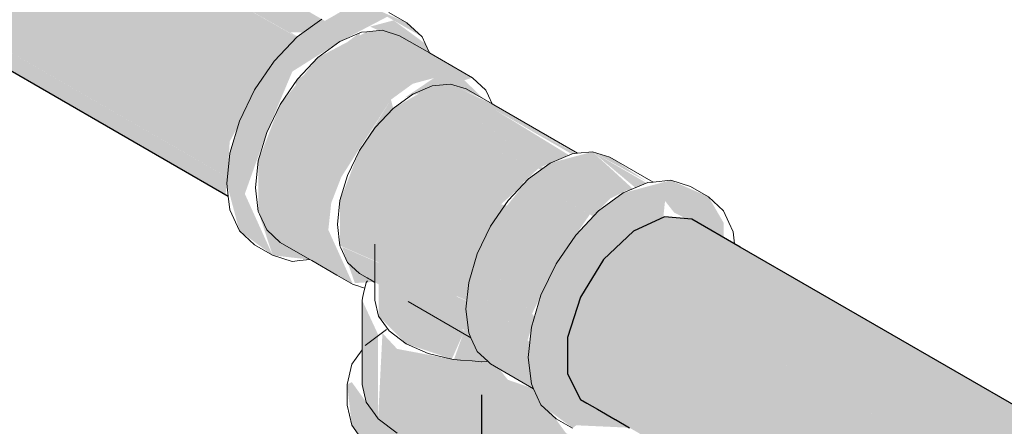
# Model space of a CAD drawing. Header units: millimetres. Extents: x 567 to 934, y -1 to 364.
# Tile 453 of 656: x 768.474 to 769.04, y 8.895 to 9.129. Entities that reach past the tile are written whole.
import ezdxf

# ---------------------------------------------------------------- set-up
doc = ezdxf.new("R2010")
doc.units = ezdxf.units.MM
doc.header["$MEASUREMENT"] = 0
for name, color, linetype, lineweight in [('AF-Condutos', 140, 'Continuous', 25), ('AF-Conexões', 152, 'Continuous', 18), ('AF-Sentido conduto', 140, 'Continuous', 30)]:
    doc.layers.add(name, color=color, linetype=linetype, lineweight=lineweight)

msp = doc.modelspace()

# ---------------------------------------------------------------- hatches: boundary and pattern name
at = {"layer": 'AF-Condutos', "linetype": 'Continuous'}
for points in [[(768.5946, 9.05904), (768.61804, 9.10217), (768.2023, 9.36274), (768.63331, 9.11916), (768.20755, 9.36498), (768.63356, 9.11935), (768.11373, 9.43765), (768.09582, 9.42949), (768.07869, 9.41317), (768.06531, 9.39154), (768.05799, 9.36832), (768.05799, 9.34752), (768.59328, 9.03848), (768.59332, 9.0389)], [(768.16276, 9.40763), (768.62948, 9.12185), (768.66085, 9.12177)], [(768.2023, 9.36274), (768.61752, 9.10249), (768.63324, 9.11909)], [(768.63351, 9.11938), (768.20755, 9.36498), (768.63331, 9.11917)], [(768.10317, 9.32058), (768.59242, 9.03895), (768.05799, 9.34752), (768.06531, 9.33276), (768.5938, 9.02764), (768.59375, 9.02802)], [(768.59225, 9.02891), (768.59327, 9.03846), (768.10317, 9.32058)], [(768.86003, 9.01438), (768.84444, 9.01577), (768.82653, 9.00761), (768.80941, 8.9913), (770.62028, 7.94579), (768.90446, 8.96148), (770.6374, 7.9621), (768.88568, 8.99154), (770.65531, 7.97027)], [(768.86003, 9.01438), (768.88784, 8.99821), (770.6709, 7.96888)], [(768.88784, 8.99821), (770.64199, 7.97802), (770.64952, 7.98122)], [(768.79603, 8.96966), (770.6069, 7.92415), (768.80941, 8.9913)], [(770.598, 7.92944), (770.61231, 7.95039), (768.80941, 8.9913)], [(768.88568, 8.99154), (770.62362, 7.9702), (770.65531, 7.97027)], [(768.78871, 8.94644), (770.59957, 7.90093), (768.79603, 8.96966)], [(770.59919, 7.9286), (768.79603, 8.96966), (770.58893, 7.90724)], [(768.90446, 8.96148), (770.61181, 7.9508), (770.62777, 7.96766)], [(770.59076, 7.90602), (768.78871, 8.94644), (770.58552, 7.88841)], [(768.78871, 8.94644), (768.78871, 8.92565), (770.59957, 7.88014)], [(770.58669, 7.87716), (770.58688, 7.88747), (768.78871, 8.92565)], [(768.79603, 8.91088), (770.6069, 7.86538), (768.78871, 8.92565)]]:
    msp.add_hatch(color=151, dxfattribs=at).paths.add_polyline_path(points)
at = {"layer": 'AF-Conexões', "linetype": 'Continuous'}
for points in [[(768.61928, 8.99367), (768.6033, 9.02899), (768.6106, 9.06471), (768.63058, 9.0993), (768.65785, 9.11649), (768.68513, 9.1308), (768.70511, 9.11927), (768.69644, 9.12732), (768.67474, 9.1368), (768.66159, 9.1355), (768.63334, 9.1192), (768.62018, 9.1053), (768.60888, 9.08877), (768.60021, 9.07071), (768.59476, 9.05237), (768.5929, 9.03499), (768.60021, 9.00771)], [(768.70898, 9.11017), (768.70688, 9.11534), (768.68874, 9.12872), (768.67526, 9.12511)], [(768.64073, 8.99119), (768.66548, 8.9769), (768.65127, 9.00829), (768.65293, 9.02374), (768.66548, 9.05609), (768.68722, 9.08314), (768.69977, 9.09229), (768.71198, 9.09557), (768.69518, 9.08434), (768.73406, 9.09569), (768.71029, 9.10942), (768.68211, 9.12299), (768.6734, 9.12213), (768.6453, 9.10734), (768.62356, 9.08029), (768.61101, 9.04794), (768.61101, 9.01895), (768.61928, 8.99367)], [(768.65953, 9.03989), (768.66819, 9.12079), (768.63214, 9.09345), (768.65046, 9.02662)], [(768.65993, 9.04048), (768.66943, 9.12174), (768.66819, 9.12079)], [(768.71049, 9.10775), (768.69215, 9.11989), (768.68211, 9.12299)], [(768.6106, 9.06471), (768.6033, 9.02899), (768.61586, 9.06425), (768.63058, 9.0993), (768.62171, 9.08396)], [(768.74031, 9.0836), (768.7262, 9.09753), (768.71919, 9.09278)], [(768.71919, 9.09278), (768.69122, 9.05798), (768.68302, 9.02204)], [(768.72058, 9.09235), (768.68302, 9.02204), (768.7039, 9.03107)], [(768.77468, 9.04372), (768.71098, 9.09106), (768.68856, 9.07812), (768.77351, 9.04287)], [(768.74537, 9.08058), (768.72142, 9.0921), (768.71098, 9.09106), (768.77362, 9.04451), (768.78946, 9.05125), (768.74679, 9.07745), (768.79298, 9.05274)], [(768.68722, 9.08314), (768.66915, 9.05397), (768.65795, 9.02509), (768.73298, 8.98176), (768.74395, 9.00942), (768.7571, 9.0215), (768.75045, 9.02295), (768.7636, 9.0348), (768.68856, 9.07812)], [(768.68722, 9.08314), (768.66548, 9.05609), (768.65875, 9.03875)], [(768.77189, 9.04354), (768.68856, 9.07812), (768.76295, 9.03517)], [(768.74679, 9.07746), (768.79088, 9.05199), (768.79355, 9.05226)], [(768.803, 9.05319), (768.77875, 9.04669), (768.82415, 9.03098), (768.82624, 9.03186)], [(768.803, 9.05319), (768.82769, 9.03248), (768.83413, 9.03522)], [(768.83505, 9.03553), (768.81305, 9.05009), (768.803, 9.05319)], [(768.80469, 9.01723), (768.77875, 9.04669), (768.7662, 9.03754), (768.80352, 9.016)], [(768.81356, 9.0266), (768.77875, 9.04669), (768.80436, 9.0176)], [(768.82317, 9.03132), (768.77875, 9.04669), (768.81369, 9.02652)], [(768.79315, 9.00495), (768.7662, 9.03754), (768.74446, 9.01049), (768.78209, 8.98877)], [(768.82424, 8.89459), (768.81348, 8.9008), (768.82812, 9.00911), (768.80675, 8.90469), (768.78873, 8.92559), (768.78871, 8.94644), (768.79462, 8.96521), (768.80941, 8.9913), (768.82653, 9.00761), (768.84368, 9.01542), (768.84469, 9.0249), (768.84991, 9.01827), (768.87831, 9.00383), (768.87831, 9.01241), (768.86964, 9.02732), (768.84795, 9.0368), (768.82067, 9.02949), (768.80655, 9.0192), (768.79339, 9.0053), (768.78209, 8.98877), (768.77342, 8.97071), (768.76797, 8.95237), (768.76611, 8.93499), (768.76797, 8.91976), (768.77342, 8.90771), (768.79166, 8.89443), (768.79373, 8.89599)], [(768.80149, 9.01716), (768.7662, 9.03754), (768.7931, 9.005)], [(768.65795, 8.99921), (768.73079, 8.96771), (768.73298, 8.98176), (768.65795, 9.02509)], [(768.78209, 8.98877), (768.74446, 9.01049), (768.73675, 8.99445), (768.77438, 8.97272)], [(768.64293, 8.99114), (768.61586, 9.00825), (768.62356, 9.0011)], [(768.68011, 8.95874), (768.69596, 8.94289), (768.7222, 8.93403), (768.7288, 8.94882), (768.72341, 8.97934), (768.69596, 8.98849), (768.68011, 9.00434), (768.68011, 8.97693)], [(768.67754, 8.97842), (768.73187, 8.94946), (768.73076, 8.96746), (768.6592, 8.99848), (768.6665, 8.97772)], [(768.76975, 8.95839), (768.73675, 8.99445), (768.73191, 8.97814), (768.76922, 8.9566)], [(768.76827, 8.96001), (768.77438, 8.97272), (768.73675, 8.99445)], [(768.76702, 8.94356), (768.73191, 8.97814), (768.73025, 8.96269), (768.76681, 8.94159)], [(768.76573, 8.94484), (768.76922, 8.9566), (768.73191, 8.97814)], [(768.67068, 8.9195), (768.672, 8.94116), (768.67301, 8.90925), (768.67986, 8.89969), (768.67986, 8.94809), (768.67068, 8.9679)], [(768.69706, 8.96715), (768.73219, 8.94687), (768.73194, 8.94891)], [(768.74283, 8.93281), (768.76921, 8.91701), (768.76681, 8.94159), (768.73025, 8.96269), (768.73191, 8.94915)], [(768.78776, 8.89149), (768.76921, 8.91701), (768.75434, 8.92214), (768.73023, 8.95285), (768.72341, 8.93374), (768.69076, 8.93989), (768.68235, 8.94892), (768.67986, 8.89969), (768.70497, 8.8852), (768.73926, 8.8799), (768.74283, 8.87615), (768.79382, 8.88799)], [(768.67202, 8.94145), (768.67068, 8.9195), (768.67301, 8.90925)], [(768.66473, 8.92079), (768.6621, 8.91949), (768.66473, 8.89596), (768.67244, 8.88522), (768.70068, 8.86891), (768.71929, 8.86446), (768.73926, 8.86295), (768.75923, 8.86446), (768.77784, 8.86891), (768.79382, 8.87599), (768.80229, 8.89065), (768.73926, 8.87495), (768.71929, 8.87646), (768.6847, 8.88799), (768.67811, 8.90221)], [(768.67819, 8.90203), (768.6847, 8.88799), (768.71499, 8.88076)]]:
    msp.add_hatch(color=161, dxfattribs=at).paths.add_polyline_path(points)

# ---------------------------------------------------------------- linework, layer by layer
at = {"layer": 'AF-Condutos'}
for p, q in [((768.09352, 9.31647), (768.5938, 9.02764)), ((768.84444, 9.01577), (768.82653, 9.00761)), ((768.86003, 9.01438), (768.84444, 9.01577)), ((768.88777, 8.99837), (768.86003, 9.01438)), ((768.82653, 9.00761), (768.80941, 8.9913)), ((770.6709, 7.96888), (768.88777, 8.99837)), ((768.80941, 8.9913), (768.79603, 8.96966)), ((768.79603, 8.96966), (768.78871, 8.94644)), ((768.78871, 8.94644), (768.78871, 8.92565)), ((768.78871, 8.92565), (768.79603, 8.91088)), ((768.79603, 8.91088), (768.79975, 8.90873)), ((768.79975, 8.90873), (768.80593, 8.90516)), ((768.80593, 8.90516), (768.81604, 8.89933)), ((768.81604, 8.89933), (768.81616, 8.89926)), ((768.81616, 8.89926), (768.82424, 8.89459))]:
    msp.add_line(p, q, dxfattribs=at)
at = {"layer": 'AF-Conexões'}
for p, q in [((768.64746, 9.12949), (768.63334, 9.1192)), ((768.69644, 9.12732), (768.68604, 9.13332)), ((768.70511, 9.11927), (768.69644, 9.12732)), ((768.63334, 9.1192), (768.62018, 9.1053)), ((768.67041, 9.12183), (768.65785, 9.11649)), ((768.6734, 9.12213), (768.67041, 9.12183)), ((768.68211, 9.12299), (768.6734, 9.12213)), ((768.69215, 9.11989), (768.68211, 9.12299)), ((768.70931, 9.10998), (768.69215, 9.11989)), ((768.70688, 9.11534), (768.70511, 9.11927)), ((768.65785, 9.11649), (768.6453, 9.10734)), ((768.70931, 9.10998), (768.70688, 9.11534)), ((768.6453, 9.10734), (768.63361, 9.09499)), ((768.71029, 9.10942), (768.70931, 9.10998)), ((768.73406, 9.09569), (768.71029, 9.10942)), ((768.62018, 9.1053), (768.60888, 9.08877)), ((768.74177, 9.08854), (768.73406, 9.09569)), ((768.63361, 9.09499), (768.62356, 9.08029)), ((768.71098, 9.09106), (768.69977, 9.08629)), ((768.72142, 9.0921), (768.71098, 9.09106)), ((768.73039, 9.08933), (768.72142, 9.0921)), ((768.60888, 9.08877), (768.60021, 9.07071)), ((768.69977, 9.08629), (768.68856, 9.07812)), ((768.74531, 9.08071), (768.73039, 9.08933)), ((768.74321, 9.08537), (768.74177, 9.08854)), ((768.74531, 9.08071), (768.74321, 9.08537)), ((768.62356, 9.08029), (768.61586, 9.06425)), ((768.74634, 9.08012), (768.74531, 9.08071)), ((768.79445, 9.05234), (768.74634, 9.08012)), ((768.68856, 9.07812), (768.67812, 9.0671)), ((768.60021, 9.07071), (768.59476, 9.05237)), ((768.67812, 9.0671), (768.66915, 9.05397)), ((768.61586, 9.06425), (768.61101, 9.04794)), ((768.59476, 9.05237), (768.5929, 9.03499)), ((768.66915, 9.05397), (768.66227, 9.03964)), ((768.79131, 9.05203), (768.77875, 9.04669)), ((768.79445, 9.05234), (768.79131, 9.05203)), ((768.803, 9.05319), (768.79445, 9.05234)), ((768.81305, 9.05009), (768.803, 9.05319)), ((768.8378, 9.0358), (768.81305, 9.05009)), ((768.61101, 9.04794), (768.60936, 9.03249)), ((768.77875, 9.04669), (768.7662, 9.03754)), ((768.66227, 9.03964), (768.65795, 9.02509)), ((768.5929, 9.03499), (768.5938, 9.02764)), ((768.7662, 9.03754), (768.75451, 9.02519)), ((768.83479, 9.0355), (768.82067, 9.02949)), ((768.8378, 9.0358), (768.83479, 9.0355)), ((768.84795, 9.0368), (768.8378, 9.0358)), ((768.85925, 9.03332), (768.84795, 9.0368)), ((768.86964, 9.02732), (768.85925, 9.03332)), ((768.5938, 9.02764), (768.59476, 9.01976)), ((768.60936, 9.03249), (768.61101, 9.01895)), ((768.82067, 9.02949), (768.80655, 9.0192)), ((768.87831, 9.01927), (768.86964, 9.02732)), ((768.65795, 9.02509), (768.65647, 9.01129)), ((768.75451, 9.02519), (768.74446, 9.01049)), ((768.59476, 9.01976), (768.60021, 9.00771)), ((768.61101, 9.01895), (768.61178, 9.01726)), ((768.61178, 9.01726), (768.61586, 9.00825)), ((768.80655, 9.0192), (768.79339, 9.0053)), ((768.88139, 9.01247), (768.87831, 9.01927)), ((768.65647, 9.01129), (768.65795, 8.99921)), ((768.74446, 9.01049), (768.73675, 8.99445)), ((768.88376, 9.00723), (768.88139, 9.01247)), ((768.60021, 9.00771), (768.60888, 8.99967)), ((768.61586, 9.00825), (768.62356, 9.0011)), ((768.79339, 9.0053), (768.78209, 8.98877)), ((768.88462, 9.00018), (768.88376, 9.00723)), ((768.60888, 8.99967), (768.61928, 8.99367)), ((768.62356, 9.0011), (768.64073, 8.99119)), ((768.65795, 8.99921), (768.6585, 8.99797)), ((768.67802, 9.00011), (768.67802, 8.98512)), ((768.61928, 8.99367), (768.63058, 8.99018)), ((768.6585, 8.99797), (768.66227, 8.98964)), ((768.73675, 8.99445), (768.73191, 8.97814)), ((768.63058, 8.99018), (768.63488, 8.99061)), ((768.63488, 8.99061), (768.64073, 8.99119)), ((768.64073, 8.99119), (768.64171, 8.99062)), ((768.64171, 8.99062), (768.65614, 8.98229)), ((768.66227, 8.98964), (768.66915, 8.98326)), ((768.78209, 8.98877), (768.77342, 8.97071)), ((768.65614, 8.98229), (768.66548, 8.9769)), ((768.66915, 8.98326), (768.6736, 8.98069)), ((768.67802, 8.98512), (768.67802, 8.97814)), ((768.66548, 8.9769), (768.66754, 8.97626)), ((768.67301, 8.97814), (768.67225, 8.97481)), ((768.67367, 8.97906), (768.67301, 8.97814)), ((768.6736, 8.98069), (768.67448, 8.98018)), ((768.67448, 8.98018), (768.67533, 8.97969)), ((768.67533, 8.97969), (768.67802, 8.97814)), ((768.67802, 8.97814), (768.67802, 8.97503)), ((768.73191, 8.97814), (768.73025, 8.96269)), ((768.66754, 8.97626), (768.67092, 8.97522)), ((768.67092, 8.97522), (768.67225, 8.97481)), ((768.67194, 8.97344), (768.67116, 8.97)), ((768.67225, 8.97481), (768.67194, 8.97344)), ((768.67802, 8.97503), (768.67802, 8.97404)), ((768.67802, 8.97404), (768.67802, 8.97302)), ((768.67802, 8.97302), (768.67802, 8.96789)), ((768.77342, 8.97071), (768.76797, 8.95237)), ((768.67116, 8.97), (768.67068, 8.9679)), ((768.67068, 8.9679), (768.67068, 8.94044)), ((768.67802, 8.96789), (768.68011, 8.95874)), ((768.69706, 8.96715), (768.73219, 8.94687)), ((768.73025, 8.96269), (768.73191, 8.94915)), ((768.68011, 8.95874), (768.68623, 8.95022)), ((768.6847, 8.95099), (768.67244, 8.94177)), ((768.68623, 8.95022), (768.69596, 8.94289)), ((768.73191, 8.94915), (768.73321, 8.94627)), ((768.76797, 8.95237), (768.76611, 8.93499)), ((768.69596, 8.94289), (768.70864, 8.93728)), ((768.73219, 8.94687), (768.73321, 8.94627)), ((768.73321, 8.94627), (768.73675, 8.93845)), ((768.67068, 8.93931), (768.66725, 8.93453)), ((768.67068, 8.94044), (768.67068, 8.93931)), ((768.67068, 8.93931), (768.67068, 8.9195)), ((768.70864, 8.93728), (768.7222, 8.93403)), ((768.73675, 8.93845), (768.74283, 8.93281)), ((768.66725, 8.93453), (768.66473, 8.93102)), ((768.7222, 8.93403), (768.72341, 8.93374)), ((768.72341, 8.93374), (768.72713, 8.93346)), ((768.72713, 8.93346), (768.73389, 8.93295)), ((768.73389, 8.93295), (768.73926, 8.93254)), ((768.73926, 8.93254), (768.73942, 8.93255)), ((768.73942, 8.93255), (768.74196, 8.93274)), ((768.74196, 8.93274), (768.74283, 8.93281)), ((768.74283, 8.93281), (768.74347, 8.93222)), ((768.74347, 8.93222), (768.74446, 8.9313)), ((768.74446, 8.9313), (768.76921, 8.91701)), ((768.76611, 8.93499), (768.76797, 8.91976)), ((768.66473, 8.93102), (768.6621, 8.91949)), ((768.6621, 8.91949), (768.6621, 8.90749)), ((768.67068, 8.9195), (768.67301, 8.90925)), ((768.76797, 8.91976), (768.76921, 8.91701)), ((768.76921, 8.91701), (768.77342, 8.90771)), ((768.67301, 8.90925), (768.67811, 8.90214)), ((768.6621, 8.90749), (768.66473, 8.89596)), ((768.77342, 8.90771), (768.78209, 8.89967)), ((768.67811, 8.90214), (768.67986, 8.89969)), ((768.67986, 8.89969), (768.69076, 8.89149)), ((768.78209, 8.89967), (768.79145, 8.89427)), ((768.66473, 8.89596), (768.67244, 8.88522))]:
    msp.add_line(p, q, dxfattribs=at)
at = {"layer": 'AF-Sentido conduto'}
msp.add_lwpolyline([(768.73926, 8.91349), (768.73926, 8.71349)], dxfattribs=at)

doc.saveas('drawing.dxf')
